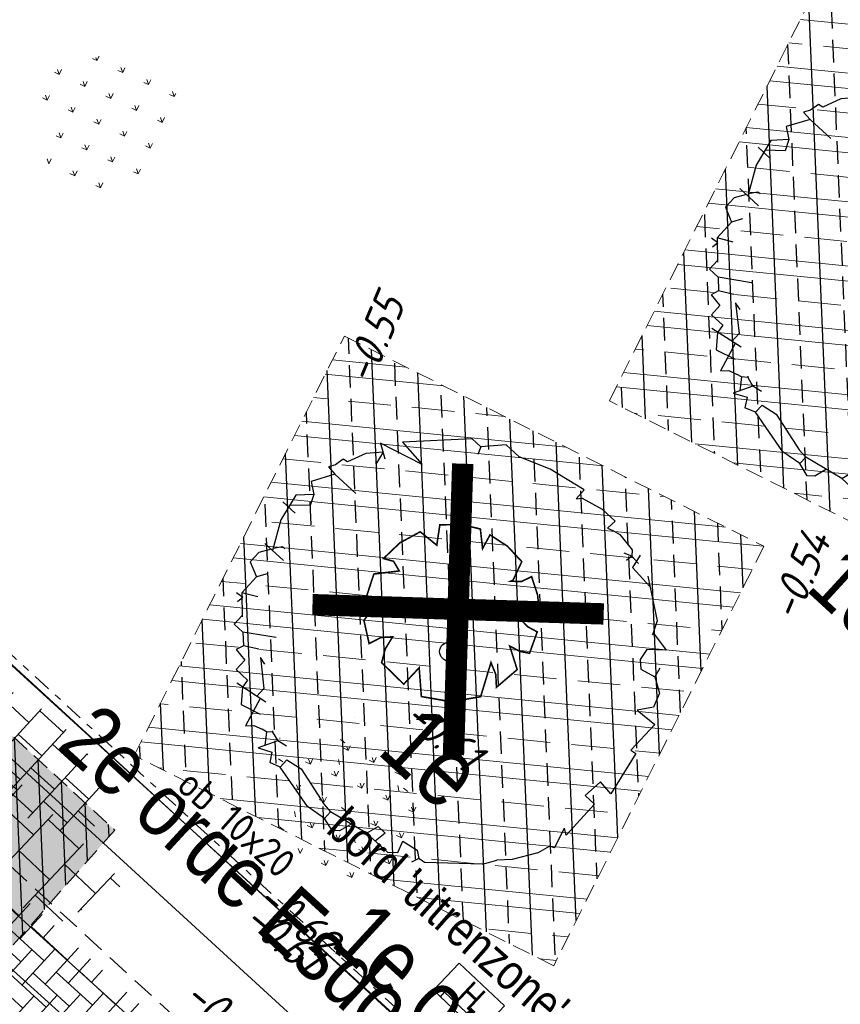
# Model space of a CAD drawing. Header units: metres. Extents: x 111546 to 149831, y 498798 to 507863.
# Tile 784 of 1056: x 111890 to 111902, y 501722 to 501736. Entities that reach past the tile are written whole.
import ezdxf
from ezdxf.enums import TextEntityAlignment as Align

# ---------------------------------------------------------------- set-up
doc = ezdxf.new("R2010")
doc.units = ezdxf.units.M
for name, pattern in [('DASHDOT', [25.4, 12.7, -6.35, 0, -6.35]), ('DASHDOT2', [12.7, 6.35, -3.175, 0, -3.175]), ('DASHED', [19.05, 12.7, -6.35]), ('JIS_02_0.7', [1.35, 0.75, -0.6]), ('VW-1-1_STREEP', [2, 1, -1])]:
    doc.linetypes.add(name, pattern=pattern)
for name, color, linetype in [('0-hoogte mv-bestaand', 253, 'Continuous'), ('1-ontgraven teelaarde tbv grondverbetering bomen', 153, 'Continuous'), ('1-ontgraven zand tbv grondverbetering bomen', 63, 'Continuous'), ('2-vw-DWA-streng-volschuimen-PVC 250', 54, 'RI-VOLSCHUIMEN'), ('2-vw-HWA-streng-PVC250-incl grondwerk-', 252, 'RI-HWA-V'), ('3-NW-HV-316010+318010-Afwerken zandbed voor wegfundering en menggranulaat-opp', 20, 'Continuous'), ('3-nw-markering', 7, 'Continuous'), ('3-nw-object-hondepoepbakken en afvalbakken', 2, 'Continuous'), ('3-vw-band-ob 6x20', 30, 'Continuous'), ('3-vw-band-trb-13-15x25', 230, 'Continuous'), ('3-vw-verkeersbord tekst', 3, 'JIS_02_0.7'), ('4-nw-boom tekst', 7, 'Continuous'), ('4-vw-kappen bomen', 20, 'Continuous')]:
    doc.layers.add(name, color=color, linetype=linetype)
for name, color, linetype, lineweight in [('3-nw-arcering-trottoir', 2, 'Continuous', 15), ('3-nw-band-ob 10x20', 7, 'Continuous', 13), ('3-nw-band-ob 10x20-achterkant', 7, 'DASHDOT', 13), ('3-nw-band-trb18-20x20-achterkant-stelspecie', 103, 'DASHDOT2', 15), ('3-nw-band-trb18-20x20-voorkant-stelspecie', 103, 'Continuous', 15), ('3-nw-mat-arcering', 7, 'Continuous', 5), ('3-nw-materiaalscheiding-', 7, 'DASHED', 13), ('3-nw-text-20-herinrichting', 7, 'Continuous', 15), ('3-vw-object-hondepoepbakken en afvalbakken', 7, 'Continuous', 13), ('3-vw-verharding', 3, 'Continuous', 15), ('4-bs-gras', 253, 'Continuous', 9), ('4-nw materiaalscheiding-groen', 210, 'DASHED', 13), ('4-nw-bomenzand', 7, 'Continuous', 5), ('4-nw-boom 1e grootte', 7, 'Continuous', 35), ('4-nw-boom 2e grootte', 7, 'Continuous', 35), ('4-nw-gazon', 7, 'Continuous', 5), ('4-nw-grondverbetering moerige grond', 94, 'Continuous', 15), ('4-vw-te kappen bomen', 190, 'Continuous', 5)]:
    doc.layers.add(name, color=color, linetype=linetype, lineweight=lineweight)
doc.layers.add('3-nw-menggranulaat', color=7, linetype='Continuous', lineweight=13, true_color=0xebebeb)
doc.styles.add('veysel', font='isocp-ie.shx', dxfattribs={"height": 0.1})
doc.styles.add('Zaanstad', font='ARIALN.TTF')
doc.styles.add('Zaanstad 1-100 3.5mm', font='ARIALN.TTF', dxfattribs={"height": 0.35})
doc.linetypes.add('RI-HWA-V', pattern='A,2.5,[24,NLCS.SHX,S=1,R=0,X=0,Y=0],2.5,-1.8', length=6.8)
doc.linetypes.add('RI-VOLSCHUIMEN', pattern='A,0,[50,NLCS.SHX,S=0.5,R=0,X=0,Y=0],4', length=4)
pattern_1 = [(92.41437, (111779.7938, 501456.31576), (-0.6344363, -0.0267502), []), (92.41437, (111780.0976, 501456.64635), (-0.6344363, -0.0267502), [0.3175, -0.15875])]

# ---------------------------------------------------------------- blocks, each defined once
blk = doc.blocks.new('Q26')
at = {"linetype": 'Continuous', "lineweight": 20, "const_width": 0.0225}
blk.add_lwpolyline([(0.757, 0.516), (1.237, 0.371), (1.308, -0.046), (1.235, -0.463), (0.83, -0.494), (1.061, -0.711), (0.757, -1.022), (0.565, -0.971), (0.395, -0.867), (0.404, -1.032), (0.49, -1.198), (0.163, -1.271), (-0.015, -1.136), (-0.097, -0.929), (-0.141, -1.084), (-0.112, -1.255), (-0.489, -1.131), (-0.532, -0.774), (-0.668, -0.854), (-0.707, -0.996), (-0.927, -0.766), (-1.083, -0.479), (-0.894, -0.246), (-1.181, -0.203), (-1.187, 0.104), (-1.122, 0.367), (-0.847, 0.398), (-1.04, 0.503), (-0.879, 0.749), (-0.663, 0.95), (-0.402, 0.826), (-0.388, 0.795), (-0.382, 0.942), (-0.452, 1.088), (-0.194, 1.172), (0.076, 1.199), (0.118, 1.07), (0.119, 0.935), (0.148, 0.935), (0.252, 1.031), (0.325, 1.167), (0.626, 1.059), (0.6, 0.925), (0.525, 0.78), (0.856, 0.885), (1.105, 0.593), (0.924, 0.584)], close=True, dxfattribs=at)
at = {"linetype": 'Continuous', "lineweight": 20}
blk.add_circle((0.001, -0.001), 0.0983, dxfattribs=at)
blk = doc.blocks.new('tgls')
at = {"linetype": 'Continuous'}
for p, q in [((-1.018, -0.663), (-1.018, 0.575)), ((-0.418, -0.668), (-0.418, 0.573)), ((0.182, -0.673), (0.182, 0.57)), ((0.782, -0.678), (0.782, 0.568)), ((-1.018, 0.329), (-1.552, 0.329)), ((0.182, 0.329), (-0.418, 0.329)), ((1.218, 0.329), (0.782, 0.329)), ((-1.618, 0.029), (-1.635, 0.029)), ((-1.618, -0.658), (-1.618, 0.09)), ((-0.418, 0.029), (-1.018, 0.029)), ((0.782, 0.029), (0.182, 0.029)), ((-1.018, -0.271), (-1.618, -0.271)), ((0.182, -0.271), (-0.418, -0.271)), ((1.382, -0.271), (0.782, -0.271)), ((1.382, -0.682), (1.382, -0.248)), ((-1.618, -0.571), (-1.803, -0.571)), ((-0.418, -0.571), (-1.018, -0.571)), ((0.782, -0.571), (0.182, -0.571)), ((1.473, -0.571), (1.382, -0.571))]:
    blk.add_line(p, q, dxfattribs=at)
blk = doc.blocks.new('3-hondenpoepbak')
blk.add_lwpolyline([(-0.35, 0.42), (-0.35, 0), (0.35, 0), (0.35, 0.42), (0.35, 0.42), (-0.35, 0.42)], close=True)
blk.add_lwpolyline([(-0.245, 0), (-0.245, 0.07), (0.245, 0.07), (0.245, 0)])
at = {"style": 'Zaanstad'}
blk.add_text('H', height=0.28, dxfattribs=at).set_placement((0, 0.245), align=Align.MIDDLE_CENTER)
blk = doc.blocks.new('4-boom 2e grootte')
at = {"layer": '4-nw-boom tekst', "style": 'Zaanstad'}
blk.add_attdef('BOOMSOORT', text='', height=0.9, dxfattribs=at).set_placement((2.061, 1.223), align=Align.BOTTOM_LEFT)
blk = doc.blocks.new('4-boom 1e grootte')
at = {"lineweight": 30}
for p, q in [((-0.141, 2.96), (-0.69, 2.85)), ((-0.141, 2.96), (-0.141, 2.791)), ((-0.082, 2.854), (0.229, 2.932)), ((0.229, 2.932), (0.476, 2.932)), ((0.476, 2.932), (0.462, 2.786)), ((-0.69, 2.85), (-1.129, 2.685)), ((-0.141, 2.791), (-0.082, 2.854)), ((0.462, 2.786), (0.543, 2.812)), ((0.543, 2.812), (0.654, 2.836)), ((0.654, 2.836), (0.929, 2.795)), ((0.929, 2.795), (0.984, 2.726)), ((1.061, 2.816), (1.101, 2.616)), ((-1.376, 2.685), (-1.623, 2.424)), ((-1.129, 2.685), (-1.376, 2.685)), ((0.984, 2.726), (0.874, 2.685)), ((0.984, 2.726), (0.97, 2.63)), ((0.984, 2.726), (1.121, 2.713)), ((1.34, 2.671), (1.862, 2.301)), ((1.101, 2.616), (1.459, 2.587)), ((-1.788, 2.424), (-2.474, 1.725)), ((-1.623, 2.424), (-1.788, 2.424)), ((-1.623, 2.424), (-1.582, 2.315)), ((1.862, 2.301), (1.944, 2.109)), ((1.944, 2.109), (1.944, 2.136)), ((1.944, 2.136), (1.944, 2.109)), ((1.944, 2.136), (2.232, 2.081)), ((2.232, 2.081), (2.027, 1.903)), ((2.027, 1.903), (2.054, 1.738)), ((2.342, 1.834), (2.37, 1.697)), ((-2.063, 1.681), (-2.694, 1.505)), ((-2.474, 1.725), (-2.063, 1.681)), ((2.054, 1.738), (2.15, 1.642)), ((2.15, 1.642), (2.37, 1.697)), ((2.37, 1.697), (2.575, 1.574)), ((2.575, 1.574), (2.644, 1.368)), ((-2.584, 1.437), (-2.749, 1.258)), ((-2.694, 1.505), (-2.502, 1.382)), ((-2.584, 1.437), (-2.543, 1.244)), ((-2.749, 1.258), (-2.858, 0.997)), ((2.644, 1.368), (2.507, 1.183)), ((2.507, 1.183), (2.822, 1.203)), ((2.822, 1.203), (2.822, 0.709)), ((-2.927, 0.984), (-2.955, 0.851)), ((-2.858, 0.997), (-2.927, 0.984)), ((-2.955, 0.851), (-3.009, 0.764)), ((-2.872, 0.75), (-3.05, 0.449)), ((-3.009, 0.764), (-2.872, 0.75)), ((-2.474, 0.75), (-2.872, 0.75)), ((2.822, 0.709), (2.905, 0.723)), ((2.905, 0.723), (3.028, 0.064)), ((-3.05, 0.449), (-2.9, 0.339)), ((-2.9, 0.339), (-3.078, 0.16)), ((-2.9, 0.339), (-2.831, 0.188)), ((-3.078, 0.16), (-2.996, -0.238)), ((-2.831, 0.188), (-3.045, 0.001)), ((2.809, 0.092), (2.781, -0.196)), ((3.028, 0.064), (2.809, 0.092)), ((-3.147, -0.032), (-2.913, -0.032)), ((-2.996, -0.238), (-2.79, -0.635)), ((2.781, -0.196), (2.96, -0.196)), ((2.96, -0.196), (2.96, -0.786)), ((-2.721, -0.498), (-2.804, -0.608)), ((-2.68, -0.498), (-2.721, -0.498)), ((-2.941, -0.635), (-2.584, -0.635)), ((-2.817, -0.635), (-2.913, -0.786)), ((-2.913, -0.786), (-2.913, -0.965)), ((2.96, -1.033), (2.877, -0.732)), ((2.96, -0.786), (2.877, -0.732)), ((-2.913, -0.965), (-2.707, -1.061)), ((-2.625, -0.924), (-2.707, -1.061)), ((-2.707, -1.061), (-2.707, -1.363)), ((2.836, -1.239), (2.891, -1.061)), ((2.96, -1.033), (2.891, -1.061)), ((2.836, -1.239), (2.63, -1.555)), ((-2.502, -1.253), (-2.707, -1.363)), ((-2.707, -1.363), (-2.474, -1.61)), ((-2.653, -1.404), (-2.762, -1.418)), ((-2.653, -1.404), (-2.666, -1.5)), ((-1.925, -1.5), (-2.323, -1.761)), ((-2.488, -1.761), (-2.488, -1.595)), ((2.63, -1.555), (2.479, -1.706)), ((-2.323, -1.761), (-2.488, -1.761)), ((-2.323, -1.761), (-2.186, -1.898)), ((-1.994, -1.788), (-2.186, -1.898)), ((2.37, -1.884), (2.479, -1.706)), ((-2.186, -1.898), (-2.227, -2.008)), ((-1.788, -1.884), (-1.898, -1.857)), ((-1.898, -1.857), (-1.569, -2.145)), ((2.37, -1.884), (1.752, -2.419)), ((-2.227, -2.008), (-2.035, -2.035)), ((-2.035, -2.035), (-2.035, -2.213)), ((-2.035, -2.213), (-1.816, -2.213)), ((-1.816, -2.213), (-1.802, -2.337)), ((-1.569, -2.145), (-1.569, -2.294)), ((-1.418, -2.268), (-1.898, -2.351)), ((-1.802, -2.337), (-1.651, -2.529)), ((-1.513, -2.285), (-1.404, -2.707)), ((-1.651, -2.529), (-1.363, -2.447)), ((0.874, -2.666), (0.929, -2.488)), ((0.929, -2.488), (1.066, -2.488)), ((1.066, -2.488), (1.039, -2.666)), ((1.327, -2.406), (1.56, -2.364)), ((1.382, -2.57), (1.327, -2.406)), ((1.56, -2.364), (1.656, -2.433)), ((1.656, -2.433), (1.615, -2.543)), ((1.752, -2.419), (1.656, -2.433)), ((-1.404, -2.707), (-1.322, -2.625)), ((-1.322, -2.625), (-1.198, -2.584)), ((-1.129, -2.57), (-1.198, -2.584)), ((-1.061, -2.515), (-1.129, -2.57)), ((-1.129, -2.57), (-1.014, -2.729)), ((-1.075, -2.502), (-1.061, -2.515)), ((-1.061, -2.515), (-0.924, -2.557)), ((-0.924, -2.557), (-1.061, -2.817)), ((-0.786, -2.529), (-0.924, -2.557)), ((-0.649, -2.666), (-0.416, -2.625)), ((-0.416, -2.625), (0.16, -2.776)), ((1.272, -2.666), (1.382, -2.57)), ((-1.061, -2.817), (-0.88, -2.728)), ((-0.88, -2.728), (-0.8, -2.858)), ((-0.649, -2.804), (-0.649, -2.666)), ((0.874, -2.666), (0.298, -2.79)), ((0.628, -2.719), (0.572, -2.9)), ((0.874, -2.666), (1.272, -2.666)), ((-0.649, -2.804), (-0.8, -2.858)), ((0.009, -2.954), (-0.649, -2.804)), ((0.16, -2.776), (0.298, -2.79)), ((0.298, -2.79), (0.298, -2.913)), ((0.572, -2.9), (0.49, -2.968)), ((0.298, -2.913), (0.009, -2.954)), ((0.49, -2.968), (0.298, -2.913))]:
    blk.add_line(p, q, dxfattribs=at)
blk.add_circle((0, 0), 0.134, dxfattribs=at)
at = {"layer": '4-nw materiaalscheiding-groen', "color": 7, "style": 'Zaanstad'}
blk.add_text(' 1e', height=1, dxfattribs=at).set_placement((-0.122, -1.744))
at = {"layer": '4-nw-boom tekst', "style": 'Zaanstad'}
blk.add_attdef('BOOMSOORT', text='', height=0.9, dxfattribs=at).set_placement((2.842, 1.834), align=Align.BOTTOM_LEFT)

msp = doc.modelspace()

# ---------------------------------------------------------------- hatches: boundary and pattern name
at = {"layer": '1-ontgraven teelaarde tbv grondverbetering bomen', "ltscale": 10}
h = msp.add_hatch(dxfattribs=at)
h.set_pattern_fill('ANSI33', color=256, scale=0.1, angle=90)
h.set_pattern_definition(pattern_1)
h.paths.add_polyline_path([(111901.6329, 501736.0521), (111907.5339, 501733.096), (111904.5778, 501727.195), (111898.6768, 501730.1511)])
at = {"layer": '1-ontgraven zand tbv grondverbetering bomen', "ltscale": 0.02}
h = msp.add_hatch(dxfattribs=at)
h.set_pattern_fill('ANSI31', color=256, scale=0.1, angle=90)
h.set_pattern_definition([(92.414373, (113188.46323, 501393.45003), (-0.31721815, -0.0133751), [])])
h.paths.add_polyline_path([(111877.2545, 501733.2965), (111879.362, 501735.4753), (111891.7197, 501724.1106), (111889.7208, 501721.8534)])
at = {"layer": '3-nw-arcering-trottoir'}
h = msp.add_hatch(dxfattribs=at)
h.set_pattern_fill('AVH-TEGEL_300X300_HALFST', color=256, scale=1.5, angle=117.39163, style=0, pattern_type=2)
h.set_pattern_definition([(137.41510506, (-308188.05601, 215502.78487), (-0.48357740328, 0.138844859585), [0.45, -0.45]), (227.41510506, (-308188.056, 215502.78487), (0.3313239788, -0.304506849), [])])
edge = h.paths.add_edge_path()
edge.add_ellipse((111890.438, 501725.14), major_axis=(-1.0747, 0.9076), ratio=0.488545, start_angle=0, end_angle=360)
at = {"layer": '3-nw-mat-arcering', "ltscale": 2}
h = msp.add_hatch(dxfattribs=at)
h.set_pattern_fill('AVH-BSS_KEIFORMAAT_KEPER', color=256, scale=2.2, angle=297.39163, pattern_type=2)
h.set_pattern_definition([(317.4151, (111861.61324, 501749.65284), (0.3263932, 0.0137661), [0.693, -0.231]), (227.4151, (111861.92587, 501749.993), (0.3263932, 0.0137661), [0.693, -0.231])])
h.paths.add_polyline_path([(111892.3683, 501719.5447), (111891.1006, 501720.7098), (111891.4573, 501721.0979), (111891.0156, 501721.5039), (111890.6588, 501721.1158), (111889.401, 501722.2718), (111890.3189, 501723.2706), (111893.2862, 501720.5435)])
at = {"layer": '3-nw-menggranulaat', "ltscale": 0.02}
h = msp.add_hatch(color=256, dxfattribs=at)
h.dxf.hatch_style = 1
edge = h.paths.add_edge_path(flags=17)
edge.add_line((111945.4205, 501891.0356), (111945.6729, 501890.794))
edge.add_line((111945.6729, 501890.794), (111945.6874, 501890.807))
edge.add_line((111945.6874, 501890.807), (111945.7046, 501890.8177))
edge.add_line((111945.7046, 501890.8177), (111945.7238, 501890.8259))
edge.add_line((111945.7238, 501890.8259), (111945.7445, 501890.8318))
edge.add_line((111945.7445, 501890.8318), (111945.7662, 501890.8351))
edge.add_line((111945.7662, 501890.8351), (111945.7883, 501890.836))
edge.add_line((111945.7883, 501890.836), (111945.8102, 501890.8344))
edge.add_line((111945.8102, 501890.8344), (111945.8314, 501890.8303))
edge.add_line((111945.8314, 501890.8303), (111945.8513, 501890.8237))
edge.add_line((111945.8513, 501890.8237), (111945.8693, 501890.8145))
edge.add_line((111945.8693, 501890.8145), (111945.8849, 501890.8028))
edge.add_arc((111943.4234, 501888.1077), 3.65, -30.75903, 47.59341, ccw=False)
edge.add_line((111946.56, 501886.241), (111946.396, 501885.9655))
edge.add_line((111946.396, 501885.9655), (111953.9762, 501881.4542))
edge.add_line((111953.9762, 501881.4542), (111958.2826, 501888.69))
edge.add_line((111958.2826, 501888.69), (111956.8741, 501889.9773))
edge.add_line((111956.8741, 501889.9773), (111951.4568, 501894.3664))
edge.add_line((111951.4568, 501894.3664), (111933.3048, 501910.9454))
edge.add_arc((111934.4175, 501912.1637), 1.65, 137.59341, 227.59341, ccw=False)
edge.add_line((111933.1992, 501913.2764), (111952.7546, 501934.6874))
edge.add_line((111952.7546, 501934.6874), (111952.7652, 501934.6999))
edge.add_line((111952.7652, 501934.6999), (111952.7884, 501934.7244))
edge.add_line((111952.7884, 501934.7244), (111958.8189, 501941.3271))
edge.add_arc((111962.9907, 501937.5168), 5.65, 65.58791, 137.59341, ccw=False)
edge.add_line((111965.3258, 501942.6617), (111990.2953, 501931.3286))
edge.add_line((111990.2953, 501931.3286), (111992.5123, 501928.7742))
edge.add_line((111992.5123, 501928.7742), (111996.2832, 501938.3855))
edge.add_line((111996.2832, 501938.3855), (111993.0828, 501937.6602))
edge.add_line((111993.0828, 501937.6602), (111947.8566, 501958.1872))
edge.add_line((111947.8566, 501958.1872), (111944.1829, 501950.2846))
edge.add_line((111944.1829, 501950.2846), (111946.0273, 501949.4554))
edge.add_arc((111943.3152, 501943.3934), 6.641, -41.72574, 65.89655, ccw=False)
edge.add_line((111948.2716, 501938.9734), (111948.2104, 501938.9056))
edge.add_line((111948.2104, 501938.9056), (111948.1767, 501938.8686))
edge.add_line((111948.1767, 501938.8686), (111919.7385, 501908.7564))
edge.add_line((111919.7385, 501908.7564), (111924.5965, 501904.3126))
edge.add_line((111924.5965, 501904.3126), (111926.7841, 501906.8548))
edge.add_line((111926.7841, 501906.8548), (111926.8718, 501906.9396))
edge.add_arc((111927.9845, 501905.4644), 1.8478, 39.9448, 127.02577, ccw=False)
edge.add_line((111929.4011, 501906.6508), (111929.3935, 501906.5287))
edge.add_line((111929.3935, 501906.5287), (111929.4066, 501906.5141))
edge.add_line((111929.4066, 501906.5141), (111929.4175, 501906.497))
edge.add_line((111929.4175, 501906.497), (111929.426, 501906.4777))
edge.add_line((111929.426, 501906.4777), (111929.4321, 501906.4569))
edge.add_line((111929.4321, 501906.4569), (111929.4359, 501906.4352))
edge.add_line((111929.4359, 501906.4352), (111929.4371, 501906.4131))
edge.add_line((111929.4371, 501906.4131), (111929.4359, 501906.3911))
edge.add_line((111929.4359, 501906.3911), (111929.4321, 501906.3699))
edge.add_line((111929.4321, 501906.3699), (111929.4257, 501906.35))
edge.add_line((111929.4257, 501906.35), (111929.4167, 501906.3319))
edge.add_line((111929.4167, 501906.3319), (111929.338, 501906.2428))
edge.add_line((111929.338, 501906.2428), (111945.4205, 501891.0356))
edge = h.paths.add_edge_path()
edge.add_line((111939.0689, 501884.2217), (111923.2649, 501898.6751))
edge.add_line((111923.2649, 501898.6751), (111923.0035, 501899.3073))
edge.add_line((111923.0035, 501899.3073), (111922.989, 501899.2943))
edge.add_line((111922.989, 501899.2943), (111922.9719, 501899.2837))
edge.add_line((111922.9719, 501899.2837), (111922.9527, 501899.2756))
edge.add_line((111922.9527, 501899.2756), (111922.932, 501899.2699))
edge.add_line((111922.932, 501899.2699), (111922.9104, 501899.2666))
edge.add_line((111922.9104, 501899.2666), (111922.8883, 501899.2659))
edge.add_line((111922.8883, 501899.2659), (111922.8665, 501899.2676))
edge.add_line((111922.8665, 501899.2676), (111922.8453, 501899.2718))
edge.add_line((111922.8453, 501899.2718), (111922.8254, 501899.2785))
edge.add_line((111922.8254, 501899.2785), (111922.8074, 501899.2877))
edge.add_line((111922.8074, 501899.2877), (111922.7918, 501899.2994))
edge.add_line((111922.7918, 501899.2994), (111922.7244, 501899.361))
edge.add_arc((111923.7904, 501900.8134), 1.8016, 142.46827, 233.72181, ccw=False)
edge.add_line((111922.3617, 501901.9109), (111924.5902, 501904.3072))
edge.add_line((111924.5902, 501904.3072), (111919.7344, 501908.7519))
edge.add_line((111919.7344, 501908.7519), (111909.1625, 501897.0827))
edge.add_line((111909.1625, 501897.0827), (111913.8523, 501892.7753))
edge.add_line((111913.8523, 501892.7753), (111915.8761, 501894.9148))
edge.add_arc((111917.0874, 501893.8799), 1.5932, 61.0323, 139.48943, ccw=False)
edge.add_line((111917.8591, 501895.2738), (111918.9555, 501894.4073))
edge.add_line((111918.9555, 501894.4073), (111918.9686, 501894.3928))
edge.add_line((111918.9686, 501894.3928), (111918.9794, 501894.3756))
edge.add_line((111918.9794, 501894.3756), (111918.9879, 501894.3564))
edge.add_line((111918.9879, 501894.3564), (111918.9939, 501894.3357))
edge.add_line((111918.9939, 501894.3357), (111918.9976, 501894.314))
edge.add_line((111918.9976, 501894.314), (111918.9988, 501894.2919))
edge.add_line((111918.9988, 501894.2919), (111918.9974, 501894.27))
edge.add_line((111918.9974, 501894.27), (111918.9936, 501894.2488))
edge.add_line((111918.9936, 501894.2488), (111918.9871, 501894.2289))
edge.add_line((111918.9871, 501894.2289), (111918.9781, 501894.2108))
edge.add_line((111918.9781, 501894.2108), (111918.9664, 501894.1952))
edge.add_line((111918.9664, 501894.1952), (111937.2225, 501877.2639))
edge.add_line((111937.2225, 501877.2639), (111937.3506, 501877.4043))
edge.add_line((111937.3506, 501877.4043), (111937.3651, 501877.4173))
edge.add_line((111937.3651, 501877.4173), (111937.3822, 501877.4279))
edge.add_line((111937.3822, 501877.4279), (111937.4014, 501877.4361))
edge.add_line((111937.4014, 501877.4361), (111937.4221, 501877.4419))
edge.add_line((111937.4221, 501877.4419), (111937.4437, 501877.4452))
edge.add_line((111937.4437, 501877.4452), (111937.4658, 501877.446))
edge.add_line((111937.4658, 501877.446), (111937.4876, 501877.4444))
edge.add_line((111937.4876, 501877.4444), (111937.5088, 501877.4403))
edge.add_line((111937.5088, 501877.4403), (111937.5286, 501877.4336))
edge.add_line((111937.5286, 501877.4336), (111937.5466, 501877.4245))
edge.add_line((111937.5466, 501877.4245), (111937.5622, 501877.4128))
edge.add_line((111937.5622, 501877.4128), (111938.7544, 501876.3239))
edge.add_arc((111936.2929, 501873.6289), 3.65, -30.75903, 47.59341, ccw=False)
edge.add_line((111939.4294, 501871.7622), (111938.385, 501870.0074))
edge.add_arc((111935.2485, 501871.8741), 3.65, 245.34011, 329.24097, ccw=False)
edge.add_line((111933.7256, 501868.557), (111929.0206, 501864.0685))
edge.add_arc((111924.456, 501860.7388), 5.65, -42.41791, 36.11015, ccw=False)
edge.add_line((111928.6271, 501856.9276), (111889.9448, 501814.5917))
edge.add_line((111889.9448, 501814.5917), (111889.9191, 501814.5632))
edge.add_line((111889.9191, 501814.5632), (111886.2337, 501810.5301))
edge.add_arc((111888.7069, 501808.2704), 3.35, 137.58209, 197.54111)
edge.add_line((111885.5126, 501807.2607), (111890.1896, 501792.4643))
edge.add_arc((111884.8023, 501790.7615), 5.65, -42.58489, 17.54111, ccw=False)
edge.add_line((111888.9623, 501786.9382), (111860.4469, 501755.9116))
edge.add_line((111860.4469, 501755.9116), (111859.2031, 501754.8538))
edge.add_arc((111856.663, 501757.1884), 3.45, 227.41511, 317.41511, ccw=False)
edge.add_line((111854.3284, 501754.6482), (111853.4568, 501755.1777))
edge.add_line((111853.4568, 501755.1777), (111841.6617, 501766.0181))
edge.add_line((111841.6617, 501766.0181), (111839.7535, 501767.7719))
edge.add_line((111839.7535, 501767.7719), (111835.8964, 501763.5751))
edge.add_line((111835.8964, 501763.5751), (111836.3161, 501763.1893))
edge.add_line((111836.3161, 501763.1893), (111876.9192, 501725.8727))
edge.add_line((111876.9192, 501725.8727), (111896.1196, 501708.2263))
edge.add_line((111896.1196, 501708.2263), (111899.9767, 501712.4231))
edge.add_line((111899.9767, 501712.4231), (111865.4492, 501744.1559))
edge.add_line((111865.4492, 501744.1559), (111865.3726, 501744.498))
edge.add_arc((111868.3838, 501747.7744), 4.45, 137.6472, 227.41511, ccw=False)
edge.add_line((111865.0952, 501750.7724), (111898.3784, 501787.2824))
edge.add_arc((111895.9027, 501789.5392), 3.35, 317.64716, 383.53609)
edge.add_line((111898.974, 501790.877), (111897.9326, 501793.2678))
edge.add_line((111897.9326, 501793.2678), (111893.2508, 501804.0168))
edge.add_arc((111897.6973, 501805.9535), 4.85, 137.58209, 203.53609, ccw=False)
edge.add_line((111894.1169, 501809.225), (111896.1368, 501811.4357))
edge.add_line((111896.1368, 501811.4357), (111933.9229, 501852.7908))
edge.add_arc((111938.094, 501848.9797), 5.65, 58.6164, 137.58209, ccw=False)
edge.add_line((111941.0363, 501853.8031), (111953.1191, 501846.4325))
edge.add_line((111953.1191, 501846.4325), (111956.6082, 501852.1523))
edge.add_line((111956.6082, 501852.1523), (111946.6541, 501858.2243))
edge.add_arc((111949.5965, 501863.0477), 5.65, 149.24097, 238.6164, ccw=False)
edge.add_line((111944.7413, 501865.9373), (111953.9493, 501881.412))
edge.add_line((111953.9493, 501881.412), (111946.3755, 501885.9311))
edge.add_line((111946.3755, 501885.9311), (111945.5156, 501884.4862))
edge.add_arc((111942.3791, 501886.3529), 3.65, 227.59341, 329.24097, ccw=False)
edge.add_line((111939.9176, 501883.6579), (111939.889, 501883.6834))
edge.add_line((111939.889, 501883.6834), (111939.8577, 501883.7108))
edge.add_line((111939.8577, 501883.7108), (111939.7902, 501883.77))
edge.add_line((111939.7902, 501883.77), (111939.7218, 501883.8337))
edge.add_line((111939.7218, 501883.8337), (111939.6895, 501883.8666))
edge.add_line((111939.6895, 501883.8666), (111939.6596, 501883.8999))
edge.add_line((111939.6596, 501883.8999), (111939.6328, 501883.9333))
edge.add_line((111939.6328, 501883.9333), (111939.6101, 501883.9666))
edge.add_line((111939.6101, 501883.9666), (111939.5924, 501883.9996))
edge.add_line((111939.5924, 501883.9996), (111939.5804, 501884.032))
edge.add_line((111939.5804, 501884.032), (111939.5751, 501884.0637))
edge.add_line((111939.5751, 501884.0637), (111939.5772, 501884.0942))
edge.add_line((111939.5772, 501884.0942), (111939.5814, 501884.109))
edge.add_line((111939.5814, 501884.109), (111939.5877, 501884.1235))
edge.add_line((111939.5877, 501884.1235), (111939.5963, 501884.1376))
edge.add_line((111939.5963, 501884.1376), (111939.3596, 501884.0053))
edge.add_line((111939.3596, 501884.0053), (111939.0689, 501884.2217))
edge = h.paths.add_edge_path(flags=17)
edge.add_line((111933.0577, 501869.1111), (111912.895, 501887.549))
edge.add_line((111912.895, 501887.549), (111912.8805, 501887.5359))
edge.add_line((111912.8805, 501887.5359), (111912.8633, 501887.5253))
edge.add_line((111912.8633, 501887.5253), (111912.8441, 501887.517))
edge.add_line((111912.8441, 501887.517), (111912.8234, 501887.5112))
edge.add_line((111912.8234, 501887.5112), (111912.8017, 501887.5079))
edge.add_line((111912.8017, 501887.5079), (111912.7796, 501887.507))
edge.add_line((111912.7796, 501887.507), (111912.7577, 501887.5086))
edge.add_line((111912.7577, 501887.5086), (111912.7366, 501887.5127))
edge.add_line((111912.7366, 501887.5127), (111912.7167, 501887.5193))
edge.add_line((111912.7167, 501887.5193), (111912.6986, 501887.5285))
edge.add_line((111912.6986, 501887.5285), (111912.683, 501887.5402))
edge.add_line((111912.683, 501887.5402), (111912.2714, 501887.9162))
edge.add_arc((111913.4223, 501889.4072), 1.8836, 145.26236, 232.33447, ccw=False)
edge.add_line((111911.8745, 501890.4805), (111913.8494, 501892.7722))
edge.add_line((111913.8494, 501892.7722), (111909.1549, 501897.0744))
edge.add_line((111909.1549, 501897.0744), (111901.8785, 501889.0129))
edge.add_line((111901.8785, 501889.0129), (111928.2662, 501864.9107))
edge.add_arc((111924.456, 501860.7388), 5.65, 37.7584, 47.59468, ccw=False)
edge.add_line((111928.9229, 501864.1984), (111933.6754, 501868.5805))
edge.add_arc((111935.2485, 501871.8741), 3.65, 233.53134, 244.47053, ccw=False)
edge.add_line((111933.079, 501868.9388), (111933.0701, 501868.9465))
edge.add_line((111933.0701, 501868.9465), (111933.0624, 501868.9556))
edge.add_line((111933.0624, 501868.9556), (111933.0558, 501868.9659))
edge.add_line((111933.0558, 501868.9659), (111933.0502, 501868.9772))
edge.add_line((111933.0502, 501868.9772), (111933.0458, 501868.9893))
edge.add_line((111933.0458, 501868.9893), (111933.0424, 501869.0021))
edge.add_line((111933.0424, 501869.0021), (111933.039, 501869.0288))
edge.add_line((111933.039, 501869.0288), (111933.0399, 501869.056))
edge.add_line((111933.0399, 501869.056), (111933.0451, 501869.0822))
edge.add_line((111933.0451, 501869.0822), (111933.0493, 501869.0944))
edge.add_line((111933.0493, 501869.0944), (111933.0545, 501869.1059))
edge.add_line((111933.0545, 501869.1059), (111933.0608, 501869.1163))
edge.add_line((111933.0608, 501869.1163), (111933.0682, 501869.1256))
edge.add_line((111933.0682, 501869.1256), (111933.0577, 501869.1111))
edge = h.paths.add_edge_path()
edge.add_line((111992.5179, 501928.7676), (111994.7292, 501926.2197))
edge.add_line((111994.7292, 501926.2197), (111992.7618, 501920.8852))
edge.add_line((111992.7618, 501920.8852), (111990.9535, 501916.2577))
edge.add_line((111990.9535, 501916.2577), (111987.3966, 501907.1552))
edge.add_line((111987.3966, 501907.1552), (111984.5685, 501905.9622))
edge.add_line((111984.5685, 501905.9622), (111979.6175, 501893.2924))
edge.add_line((111979.6175, 501893.2924), (111980.8658, 501890.4421))
edge.add_line((111980.8658, 501890.4421), (111966.3394, 501853.2677))
edge.add_arc((112199.3326, 501762.2227), 250.15, 158.656294, 158.959504)
edge.add_line((111965.8609, 501852.0335), (111958.2211, 501851.1683))
edge.add_line((111958.2211, 501851.1683), (111956.6509, 501852.1262))
edge.add_line((111956.6509, 501852.1262), (111953.1617, 501846.4064))
edge.add_line((111953.1617, 501846.4064), (111954.801, 501845.4065))
edge.add_line((111954.801, 501845.4065), (111961.2929, 501839.1012))
edge.add_arc((112172.9168, 501770.2756), 222.5345, 161.984141, 163.432257)
edge.add_line((111959.6211, 501833.7311), (111947.8873, 501794.3967))
edge.add_arc((111619.3818, 501892.3933), 342.8107, 334.016078, 343.389614, ccw=False)
edge.add_line((111927.5402, 501742.2014), (111914.6403, 501718.2034))
edge.add_arc((111619.3446, 501892.406), 342.85, 327.803063, 329.462534, ccw=False)
edge.add_line((111909.4717, 501709.7249), (111902.159, 501710.4174))
edge.add_line((111902.159, 501710.4174), (111900.0135, 501712.3893))
edge.add_line((111900.0135, 501712.3893), (111896.1564, 501708.1925))
edge.add_line((111896.1564, 501708.1925), (111898.3692, 501706.1588))
edge.add_line((111898.3692, 501706.1588), (111901.9376, 501698.2777))
edge.add_arc((111620.0913, 501891.8095), 341.8946, 319.976566, 325.524268, ccw=False)
edge.add_line((111881.9079, 501671.9368), (111875.8132, 501664.6874))
edge.add_line((111875.8132, 501664.6874), (111881.8015, 501659.8582))
edge.add_line((111881.8015, 501659.8582), (111887.6852, 501667.154))
edge.add_arc((111619.6416, 501892.2362), 350.0133, 319.979072, 330.881819)
edge.add_line((111925.4195, 501721.9153), (111934.2415, 501738.8209))
edge.add_arc((111619.6416, 501892.2362), 350.0133, 334.00373, 336.636623)
edge.add_line((111940.9568, 501753.4345), (111946.615, 501767.3333))
edge.add_arc((111619.5305, 501892.3164), 350.15, 339.087525, 343.389614)
edge.add_line((111955.069, 501792.2218), (111966.8024, 501831.5546))
edge.add_arc((112199.5184, 501762.133), 242.85, 158.656294, 163.389614, ccw=False)
edge.add_line((111973.3246, 501850.5211), (111996.8969, 501910.8449))
edge.add_line((111996.8969, 501910.8449), (111999.7725, 501918.2039))
edge.add_line((111999.7725, 501918.2039), (112014.2094, 501957.3484))
edge.add_line((112014.2094, 501957.3484), (112017.327, 501965.8015))
edge.add_line((112017.327, 501965.8015), (112023.9953, 501969.4553))
edge.add_line((112023.9953, 501969.4553), (112025.9918, 501974.4606))
edge.add_line((112025.9918, 501974.4606), (112023.5855, 501976.2269))
edge.add_line((112023.5855, 501976.2269), (112024.3517, 501978.5545))
edge.add_line((112024.3517, 501978.5545), (112022.3088, 501979.3064))
edge.add_line((112022.3088, 501979.3064), (112022.8152, 501980.6823))
edge.add_line((112022.8152, 501980.6823), (112015.7803, 501983.2979))
edge.add_line((112015.7803, 501983.2979), (112012.7309, 501975.0297))
edge.add_line((112012.7309, 501975.0297), (111999.4836, 501939.1108))
edge.add_line((111999.4836, 501939.1108), (111996.2923, 501938.3876))
edge.add_line((111996.2923, 501938.3876), (111992.5179, 501928.7676))
edge = h.paths.add_edge_path()
edge.add_line((112022.6664, 501569.4539), (112021.9525, 501567.8914))
edge.add_arc((112022.5437, 501567.6213), 0.65, 155.44535, 245.26702)
edge.add_line((112022.2718, 501567.0309), (112030.4099, 501563.2821))
edge.add_arc((112030.6818, 501563.8725), 0.65, 245.26702, 335.61275)
edge.add_line((112031.2738, 501563.6041), (112031.7526, 501564.6357))
edge.add_line((112031.7526, 501564.6357), (112037.7391, 501577.621))
edge.add_line((112037.7391, 501577.621), (112039.5258, 501581.518))
edge.add_line((112039.5258, 501581.518), (112043.4029, 501579.7321))
edge.add_line((112043.4029, 501579.7321), (112042.2053, 501577.1324))
edge.add_arc((112042.7957, 501576.8604), 0.65, 155.26702, 244.8963)
edge.add_line((112042.5199, 501576.2718), (112043.6841, 501575.7264))
edge.add_line((112043.6841, 501575.7264), (112037.3742, 501562.0284))
edge.add_line((112037.3742, 501562.0284), (112036.9034, 501561.0065))
edge.add_arc((112037.4938, 501560.7346), 0.65, 155.26702, 245.26702)
edge.add_line((112037.2219, 501560.1442), (112070.2963, 501544.9086))
edge.add_line((112070.2963, 501544.9086), (112090.0758, 501535.7972))
edge.add_line((112090.0758, 501535.7972), (112106.9799, 501528.0104))
edge.add_line((112106.9799, 501528.0104), (112102.6804, 501518.6766))
edge.add_line((112102.6804, 501518.6766), (112096.6219, 501521.4671))
edge.add_line((112096.6219, 501521.4671), (112098.0341, 501524.5333))
edge.add_line((112098.0341, 501524.5333), (112072.1423, 501536.474))
edge.add_line((112072.1423, 501536.474), (112068.2561, 501528.0329))
edge.add_line((112068.2561, 501528.0329), (112094.1523, 501516.1055))
edge.add_line((112094.1523, 501516.1055), (112096.6009, 501521.4217))
edge.add_line((112096.6009, 501521.4217), (112102.6595, 501518.6312))
edge.add_line((112102.6595, 501518.6312), (112097.7794, 501508.0373))
edge.add_line((112097.7794, 501508.0373), (112065.7267, 501522.8023))
edge.add_line((112065.7267, 501522.8023), (112072.124, 501536.69))
edge.add_line((112072.124, 501536.69), (112023.5558, 501559.0627))
edge.add_arc((112021.6103, 501554.8393), 4.65, 65.26702, 155.26702)
edge.add_line((112017.3868, 501556.7848), (112004.8207, 501529.5055))
edge.add_line((112004.8207, 501529.5055), (111991.5629, 501500.7245))
edge.add_line((111991.5629, 501500.7245), (111991.191, 501493.9811))
edge.add_line((111991.191, 501493.9811), (111981.4392, 501500.8561))
edge.add_line((111981.4392, 501500.8561), (111985.3353, 501503.2189))
edge.add_line((111985.3353, 501503.2189), (111995.4999, 501525.2871))
edge.add_line((111995.4999, 501525.2871), (112013.4446, 501564.2406))
edge.add_line((112013.4446, 501564.2406), (112022.0681, 501582.9609))
edge.add_line((112022.0681, 501582.9609), (112027.6993, 501580.3669))
edge.add_line((112027.6993, 501580.3669), (112027.4871, 501579.9062))
edge.add_line((112027.4871, 501579.9062), (112022.6664, 501569.4539))
at = {"layer": '4-bs-gras'}
h = msp.add_hatch(dxfattribs=at)
h.set_pattern_fill('AGR-KRUIDEN', color=256, scale=0.04, pattern_type=2)
h.set_pattern_definition([(110.0468, (111870.16885, 501722.34728), (-0.3626612, 0.1687508), [0.075, -0.4906854]), (65.0468, (111870.16885, 501722.3473), (-0.362661, 0.168751), [0.075, -0.325]), (155.0468, (111870.16885, 501722.3473), (-0.168751, -0.362661), [0.075, -0.325])])
h.paths.add_polyline_path([(111892.5848, 501734.542), (111891.8679, 501735.1342), (111891.2132, 501734.8952), (111890.64, 501734.8902), (111890.6488, 501733.8796), (111890.9498, 501733.0546), (111891.8799, 501733.1112), (111892.3152, 501733.6165), (111892.5018, 501733.8168)])
h = msp.add_hatch(dxfattribs=at)
h.set_pattern_fill('AGR-KRUIDEN', color=256, scale=0.04, pattern_type=2)
h.set_pattern_definition([(110.0468, (111873.702, 501712.64312), (-0.3626612, 0.1687508), [0.075, -0.4906854]), (65.0468, (111873.702, 501712.6431), (-0.362661, 0.168751), [0.075, -0.325]), (155.0468, (111873.702, 501712.6431), (-0.168751, -0.362661), [0.075, -0.325])])
h.paths.add_polyline_path([(111896.118, 501724.8379), (111895.4011, 501725.43), (111894.7463, 501725.1911), (111894.1731, 501725.1861), (111894.182, 501724.1754), (111894.483, 501723.3504), (111895.4131, 501723.407), (111895.8483, 501723.9123), (111896.035, 501724.1126)])
at = {"layer": '4-nw-bomenzand', "lineweight": 5}
h = msp.add_hatch(dxfattribs=at)
h.set_pattern_fill('AGR-BOMENZAND', color=256, scale=0.05, pattern_type=2)
h.set_pattern_definition([(317.414373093, (0, 0), (0.069158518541, 0.038302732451), [0, -0.075]), (317.414373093, (0, 0), (0.220774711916, 0.00930868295), [0.078125, -0.234375]), (47.414373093, (0.00233, -0.0552), (-0.00930868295, 0.220774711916), [0.078125, -0.234375])])
h.paths.add_polyline_path([(111877.2545, 501733.2965), (111879.362, 501735.4753), (111891.7197, 501724.1106), (111889.7208, 501721.8534)])
at = {"layer": '4-nw-gazon', "ltscale": 0.1}
h = msp.add_hatch(dxfattribs=at)
h.set_pattern_fill('AGR-GRAS_GAZON', color=256, scale=0.5, angle=-46.148, pattern_type=2)
h.set_pattern_definition([(308.76637, (112495.5761, 500995.4495), (0.9624805, 0.0527809), [0, -0.76, 0, -0.85, 0, -0.8125]), (278.76637, (112495.5761, 500995.4495), (1.4302849, -0.8534867), [0, -0.41, 0, -0.685, 0, -0.2625]), (238.76637, (112495.5625, 500996.0643), (0.037241, -1.5566281), [0, -0.25, 0, -0.9, 0, -1.175]), (228.76637, (112495.5625, 500996.0643), (0.4719491, -1.4929976), [0, -0.125, 0, -0.59, 0, -0.675]), (322.26637, (112497.4526, 500996.76126), (0.8731955, 0.27140796), [0.075, -1.04775]), (281.26637, (112493.6435, 500996.67705), (0.83706867, -0.3680336), [0.075, -1.04775])])
edge = h.paths.add_edge_path()
edge.add_arc((111894.9583, 501724.7014), 1.1599, 0, 360)
at = {"layer": '4-nw-grondverbetering moerige grond', "ltscale": 0.03}
h = msp.add_hatch(dxfattribs=at)
h.set_pattern_fill('ACO-BETON_IN HET WERK GESTORT', color=256, scale=0.6, angle=-8.05758, pattern_type=2)
h.set_pattern_definition([(354.35752481, (-69285.913, 20592.642), (0.0884886, 0.8956393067), []), (354.35752481, (-69285.4144, 20592.034), (0.0884886, 0.8956393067), [0.6, -0.3]), (354.35752481, (-69285.7228, 20592.41), (0.0884886, 0.8956393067), [])])
h.paths.add_polyline_path([(111901.6329, 501736.0521), (111907.5339, 501733.096), (111904.5778, 501727.195), (111898.6768, 501730.1511)])

# ---------------------------------------------------------------- linework, layer by layer
at = {"layer": '2-vw-DWA-streng-volschuimen-PVC 250', "ltscale": 0.4, "flags": 128}
msp.add_lwpolyline([(111867.254, 501746.216), (111904.729, 501711.855)], dxfattribs=at)
at = {"layer": '2-vw-HWA-streng-PVC250-incl grondwerk-', "ltscale": 0.2, "flags": 128}
msp.add_lwpolyline([(111899.111, 501714.966), (111863.2359, 501747.5159)], dxfattribs=at)
at = {"layer": '3-nw-band-ob 10x20'}
msp.add_lwpolyline([(111883.8153, 501732.3681), (111904.8167, 501713.076)], dxfattribs=at)
msp.add_lwpolyline([(111865.8408, 501636.4822), (111889.4227, 501665.7243, 0.0538909), (111931.6098, 501728.6329)], format="xyb", dxfattribs=at)
at = {"layer": '3-nw-band-ob 10x20-achterkant', "ltscale": 0.02}
msp.add_lwpolyline([(111883.8829, 501732.4417), (111904.8843, 501713.1497)], dxfattribs=at)
msp.add_lwpolyline([(111865.9325, 501636.4367), (111889.4999, 501665.6607, 0.0538327), (111931.6608, 501728.5149)], format="xyb", dxfattribs=at)
at = {"layer": '3-nw-band-trb18-20x20-achterkant-stelspecie', "ltscale": 0.05}
msp.add_lwpolyline([(111867.1223, 501641.8946), (111887.5694, 501667.2494, 0.0476092), (111925.2885, 501721.9883, 0.0476092)], format="xyb", dxfattribs=at)
at = {"layer": '3-nw-band-trb18-20x20-voorkant-stelspecie'}
msp.add_lwpolyline([(111866.9666, 501642.0201), (111887.4149, 501667.3765, 0.0476271), (111925.1381, 501722.1281, 0.0476271)], format="xyb", dxfattribs=at)
at = {"layer": '3-NW-HV-316010+318010-Afwerken zandbed voor wegfundering en menggranulaat-opp'}
msp.add_lwpolyline([(111959.6211, 501833.7311), (111947.8873, 501794.3967, -0.0409226), (111927.5402, 501742.2014), (111914.6403, 501718.2034, -0.0072409), (111909.4717, 501709.7249), (111902.159, 501710.4174), (111900.0135, 501712.3893), (111896.1564, 501708.1925), (111898.3692, 501706.1588), (111901.9376, 501698.2777, -0.0242111), (111881.9079, 501671.9368), (111875.8132, 501664.6874), (111881.8015, 501659.8582), (111887.6852, 501667.154, 0.0476081), (111925.4195, 501721.9153), (111934.2415, 501738.8209, 0.0114887), (111940.9568, 501753.4345), (111946.615, 501767.3333, 0.0187736), (111955.069, 501792.2218), (111966.8024, 501831.5546, -0.0206559)], format="xyb", dxfattribs=at)
at = {"layer": '3-nw-markering', "linetype": 'VW-1-1_STREEP', "const_width": 0.1, "flags": 128}
for points in [[(111882.0384, 501668.4378), (111883.7075, 501670.4257, 0.1024983), (111950.1397, 501793.7265), (111961.8731, 501833.0593, -0.0206559), (111968.5282, 501852.4124), (111994.9588, 501920.0509), (112008.7605, 501957.4729)], [(111884.2225, 501666.6038), (111885.8705, 501668.6474, 0.1025141), (111952.817, 501792.8935), (111964.5504, 501832.2264, -0.0206559), (111971.1358, 501851.3764), (111997.5754, 501919.0382), (112011.3989, 501956.5192)]]:
    msp.add_lwpolyline(points, format="xyb", dxfattribs=at)
at = {"layer": '3-nw-materiaalscheiding-', "ltscale": 0.025}
msp.add_lwpolyline([(111885.6883, 501727.796), (111901.9158, 501712.8892)], dxfattribs=at)
at = {"layer": '3-vw-band-ob 6x20', "ltscale": 0.05}
msp.add_lwpolyline([(111883.827, 501732.307), (111903.424, 501714.411), (111906.197, 501711.948), (111909.004, 501712.632), (111909.947, 501714.126), (111913.691, 501720.849)], dxfattribs=at)
at = {"layer": '3-vw-band-trb-13-15x25', "ltscale": 0.1}
msp.add_lwpolyline([(111865.128, 501744.951), (111879.974, 501731.464), (111892.253, 501720.36)], dxfattribs=at)
at = {"layer": '4-nw materiaalscheiding-groen', "ltscale": 0.02}
msp.add_lwpolyline([(111901.6329, 501736.0521), (111907.5339, 501733.096), (111904.5778, 501727.195), (111898.6768, 501730.1511)], close=True, dxfattribs=at)
msp.add_lwpolyline([(111877.2545, 501733.2965), (111879.362, 501735.4753), (111891.7197, 501724.1106), (111889.7208, 501721.8534)], dxfattribs=at)

# ---------------------------------------------------------------- block references
at = {"layer": '3-nw-object-hondepoepbakken en afvalbakken', "xscale": 1.25353338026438, "yscale": 1.25353338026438, "zscale": 1.25353338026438, "rotation": 316.8121594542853}
msp.add_blockref('3-hondenpoepbak', (111896.5228, 501721.5562), dxfattribs=at)
at = {"layer": '3-vw-object-hondepoepbakken en afvalbakken', "xscale": 1.25353338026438, "yscale": 1.25353338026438, "zscale": 1.25353338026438, "rotation": 316.8121594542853}
msp.add_blockref('3-hondenpoepbak', (111896.5228, 501721.5562), dxfattribs=at)
at = {"layer": '3-vw-verharding', "rotation": 136.6969692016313}
msp.add_blockref('tgls', (111890.0849, 501724.1317), dxfattribs=at)
at = {"layer": '4-nw-boom 1e grootte'}
ref = msp.add_blockref('4-boom 1e grootte', (111903.1074, 501731.6143), dxfattribs=dict(at, rotation=317.4143730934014))
ref.add_attrib('BOOMSOORT', '1e orde Populus Tremula', dxfattribs={"layer": '4-nw-boom tekst', "height": 0.9, "rotation": 317.41437, "style": 'Zaanstad'}).set_placement((111901.2369, 501727.3011), align=Align.BOTTOM_LEFT)
at = {"layer": '4-nw-boom 2e grootte'}
ref = msp.add_blockref('4-boom 2e grootte', (111902.126, 501711.4391), dxfattribs=dict(at, rotation=317.4143730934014))
ref.add_attrib('BOOMSOORT', '2e orde Esdoorn; Acer Campestre Elsrijk', dxfattribs={"layer": '4-nw-boom tekst', "height": 0.9, "rotation": 317.41437, "style": 'Zaanstad'}).set_placement((111890.7052, 501725.0841), align=Align.BOTTOM_LEFT)
at = {"layer": '4-vw-te kappen bomen', "rotation": 270}
msp.add_blockref('Q26', (111896.495, 501727.225), dxfattribs=at)

# ---------------------------------------------------------------- texts
at = {"layer": '0-hoogte mv-bestaand', "style": 'veysel', "oblique": 15}
for s, rotation, p in [('-0.55', 67, (111895.5689, 501730.9327)), ('-0.54', 67, (111901.5571, 501727.6069)), ('-0.61', 320, (111896.1985, 501725.2827)), ('-0.62', 320, (111894.1484, 501722.6932)), ('-0.61', 320, (111893.9413, 501722.4278)), ('-0.61', 320, (111893.1001, 501721.3521))]:
    msp.add_text(s, height=0.45, rotation=rotation, dxfattribs=at).set_placement(p, align=Align.CENTER)

# ---------------------------------------------------------------- next in the draw order: texts
at = {"layer": '3-nw-text-20-herinrichting', "color": 0, "insert": (111892.5637, 501724.705), "char_height": 0.408319, "attachment_point": 7, "rotation": 318.44683, "style": 'veysel', "bg_fill": 3, "box_fill_scale": 1.1, "bg_fill_color": 9, "bg_fill_true_color": 13158600, "bg_fill_transparency": 0}
msp.add_mtext('\\A1;ob 10x20', dxfattribs=at)

# ---------------------------------------------------------------- next in the draw order: hatches: boundary and pattern name
at = {"layer": '1-ontgraven teelaarde tbv grondverbetering bomen', "ltscale": 10}
h = msp.add_hatch(dxfattribs=at)
h.set_pattern_fill('ANSI33', color=256, scale=0.1, angle=90)
h.set_pattern_definition(pattern_1)
h.paths.add_polyline_path([(111894.9485, 501731.0604), (111900.8495, 501728.1043), (111897.8934, 501722.2033), (111891.9925, 501725.1594)])
at = {"layer": '4-nw-grondverbetering moerige grond', "ltscale": 0.03}
h = msp.add_hatch(dxfattribs=at)
h.set_pattern_fill('ACO-BETON_IN HET WERK GESTORT', color=256, scale=0.6, angle=-8.05758, pattern_type=2)
h.set_pattern_definition([(354.35752481, (-69292.5974, 20587.6503), (0.0884886, 0.8956393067), []), (354.35752481, (-69292.0988, 20587.0423), (0.0884886, 0.8956393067), [0.6, -0.3]), (354.35752481, (-69292.4072, 20587.4183), (0.0884886, 0.8956393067), [])])
h.paths.add_polyline_path([(111894.9485, 501731.0604), (111900.8495, 501728.1043), (111897.8934, 501722.2033), (111891.9925, 501725.1594)])

# ---------------------------------------------------------------- next in the draw order: linework, layer by layer
at = {"layer": '4-nw materiaalscheiding-groen', "ltscale": 0.02, "elevation": 0.1644}
msp.add_lwpolyline([(111894.9485, 501731.0604), (111900.8495, 501728.1043), (111897.8934, 501722.2033), (111891.9925, 501725.1594)], close=True, dxfattribs=at)
at = {"layer": '4-vw-kappen bomen', "const_width": 0.3}
msp.add_lwpolyline([(111896.6139, 501729.2661), (111896.4835, 501725.1695), (111896.5487, 501727.2178), (111894.5004, 501727.283), (111898.597, 501727.1526)], dxfattribs=at)

# ---------------------------------------------------------------- next in the draw order: block references
at = {"layer": '4-nw-boom 1e grootte'}
ref = msp.add_blockref('4-boom 1e grootte', (111896.423, 501726.6227, 0.1644), dxfattribs=dict(at, rotation=317.4143730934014))
ref.add_attrib('BOOMSOORT', '1e orde Populus Tremula', dxfattribs={"layer": '4-nw-boom tekst', "height": 0.9, "rotation": 317.41437, "style": 'Zaanstad'}).set_placement((111894.5525, 501722.3094, 0.1644), align=Align.BOTTOM_LEFT)

# ---------------------------------------------------------------- next in the draw order: texts
at = {"layer": '3-vw-verkeersbord tekst', "insert": (111894.5746, 501723.9769), "char_height": 0.5, "attachment_point": 7, "rotation": 318.66534, "line_spacing_factor": 0.63, "style": 'Zaanstad 1-100 3.5mm'}
msp.add_mtext_dynamic_manual_height_columns("\\A1;bord 'uitrenzone' (hergebruik)", width=8.780578, gutter_width=4.5, heights=[0], dxfattribs=at)

doc.saveas('drawing.dxf')
